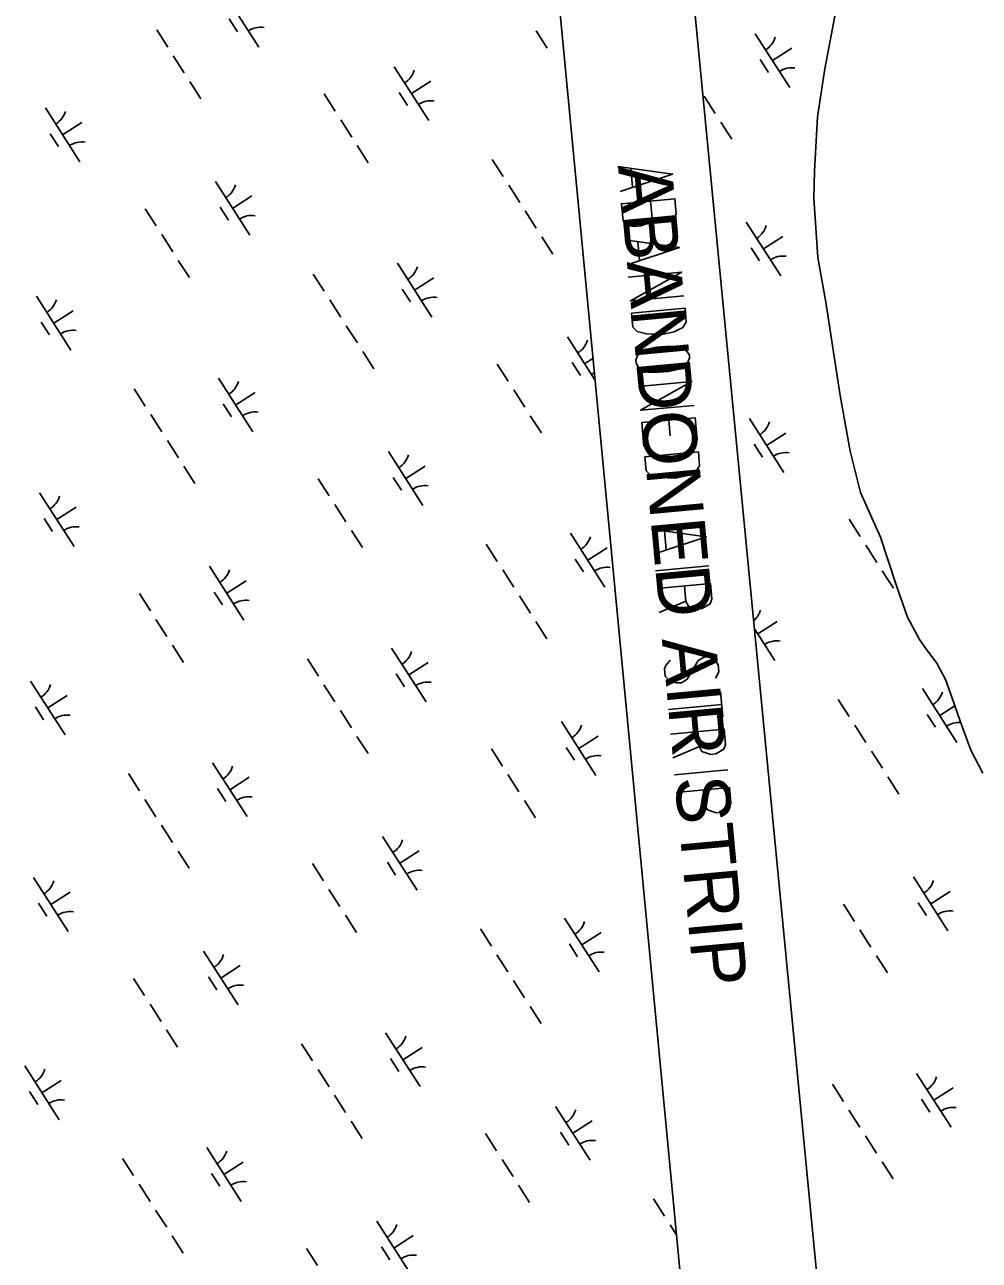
# Model space of a CAD drawing. Extents: x 3962991 to 3983549, y 181631 to 204078.
# Drawn here: x 3970896 to 3971644, y 193192 to 194158 of the extents above; entities that cross this region are included whole.
import ezdxf

# ---------------------------------------------------------------- set-up
doc = ezdxf.new("R2010")
doc.units = 0
for name, color, linetype in [('V-ANNO-MASK', 7, 'Continuous'), ('V-ANNO-MASK2', 7, 'Continuous'), ('V-BLDG-IDEN', 7, 'Continuous'), ('V-UTIL-LINE', 7, 'Continuous'), ('V-WETL-SWMP', 7, 'Continuous')]:
    doc.layers.add(name, color=color, linetype=linetype)

msp = doc.modelspace()

# ---------------------------------------------------------------- linework, layer by layer
at = {"layer": 'V-ANNO-MASK2'}
for p, q in [((3971372.23, 194031.09), (3971370.85, 194045.91)), ((3971377.55, 193973.7), (3971376.18, 193988.52)), ((3971400.42, 193848.9), (3971401.55, 193836.67)), ((3971398.54, 193747.43), (3971397.17, 193762.25)), ((3971390.1, 193730.99), (3971431.92, 193734.87)), ((3971413.88, 193707.34), (3971393.11, 193698.53)), ((3971441.06, 193636.32), (3971442.87, 193616.79)), ((3971441.98, 193626.44), (3971400.16, 193622.56)), ((3971424.44, 193593.5), (3971403.67, 193584.69)), ((3971404.89, 193571.52), (3971446.71, 193575.4))]:
    msp.add_line(p, q, dxfattribs=at)
for points in [[(3971360.76, 194047.35), (3971403.49, 194041.35), (3971362.57, 194027.83)], [(3971387.43, 194006.88), (3971391.62, 194004.66), (3971396.67, 194003.94), (3971398.31, 194004.1), (3971403.8, 194005.79), (3971406.39, 194010.07), (3971405.28, 194022.06), (3971363.46, 194018.18), (3971364.7, 194004.78), (3971368.02, 194001.29), (3971373.75, 194000.4), (3971378.69, 194000.85), (3971383.49, 194002.72), (3971387.43, 194006.88), (3971386.18, 194020.29)], [(3971366.08, 193989.96), (3971408.82, 193983.96), (3971367.89, 193970.44)], [(3971368.78, 193960.79), (3971410.6, 193964.67), (3971370.51, 193942.21), (3971412.33, 193946.09)], [(3971413.22, 193936.45), (3971414.23, 193925.63), (3971411.63, 193921.35), (3971404.63, 193918.09), (3971395.19, 193916.03), (3971383.2, 193916.34), (3971375.72, 193918.26), (3971372.41, 193921.75), (3971371.4, 193932.57), (3971413.22, 193936.45)], [(3971416.63, 193899.75), (3971416.84, 193897.4), (3971414.91, 193893.19), (3971408.34, 193888.78), (3971400.2, 193887.08), (3971392.63, 193886.38), (3971384.31, 193886.55), (3971377.02, 193889.91), (3971375.02, 193893.52), (3971374.81, 193895.87), (3971376.13, 193899.55), (3971382.67, 193904.19), (3971390.81, 193905.9), (3971398.39, 193906.6), (3971407.04, 193906.45), (3971414.32, 193903.1), (3971416.63, 193899.75)], [(3971376.73, 193875.17), (3971418.55, 193879.05), (3971378.45, 193856.59), (3971420.27, 193860.47)], [(3971422.76, 193833.66), (3971421.16, 193850.83), (3971379.34, 193846.95), (3971381.05, 193828.6)], [(3971423.65, 193824.02), (3971424.66, 193813.2), (3971422.06, 193808.92), (3971415.06, 193805.66), (3971405.62, 193803.6), (3971393.63, 193803.91), (3971386.15, 193805.83), (3971382.84, 193809.32), (3971381.83, 193820.14), (3971423.65, 193824.02)], [(3971387.07, 193763.69), (3971429.8, 193757.69), (3971388.88, 193744.16)], [(3971391.39, 193717.11), (3971433.21, 193720.99), (3971434.32, 193709), (3971433, 193705.32), (3971426.7, 193701.65), (3971422.75, 193701.28), (3971415.9, 193703.49), (3971413.91, 193707.1), (3971412.79, 193719.1)], [(3971437.07, 193647.1), (3971439.6, 193652.08), (3971439.1, 193657.49), (3971435.68, 193662.15), (3971430.21, 193663.78), (3971428.24, 193663.6), (3971423.52, 193660.79), (3971414.9, 193646.23), (3971410.51, 193643.45), (3971406.54, 193643.32), (3971401.07, 193644.94), (3971397.74, 193648.67), (3971397.21, 193654.31), (3971398.29, 193657.02), (3971401.56, 193661.12)], [(3971401.95, 193603.27), (3971443.77, 193607.15), (3971444.88, 193595.16), (3971443.56, 193591.47), (3971437.26, 193587.81), (3971433.31, 193587.44), (3971426.46, 193589.65), (3971424.47, 193593.26), (3971423.35, 193605.26)], [(3971406.18, 193557.64), (3971448, 193561.52), (3971449.11, 193549.52), (3971447.79, 193545.84), (3971441.49, 193542.18), (3971437.54, 193541.81), (3971430.69, 193544.02), (3971428.7, 193547.63), (3971427.59, 193559.63)]]:
    msp.add_lwpolyline(points, dxfattribs=at)
at = {"layer": 'V-UTIL-LINE'}
msp.add_lwpolyline([(3971431.82, 192946), (3971223.32, 195133.51), (3971175.62, 195133.63), (3971163.24, 195322.1), (3971307.97, 195337.9), (3971537.6, 192961.32), (3971431.82, 192946)], dxfattribs=at)
at = {"layer": 'V-WETL-SWMP'}
for p, q in [((3971052.67, 194182.91), (3971079.66, 194140.81)), ((3971056.43, 194162.75), (3971062.91, 194152.64)), ((3970999.75, 194154.23), (3971008.38, 194140.76)), ((3971296.73, 194153.43), (3971305.37, 194139.96)), ((3971468.18, 194151.19), (3971495.16, 194109.09)), ((3971481.67, 194130.14), (3971496.83, 194139.85)), ((3971012.7, 194134.02), (3971021.34, 194120.55)), ((3971471.94, 194131.03), (3971478.42, 194120.92)), ((3971185.7, 194125.36), (3971212.68, 194083.27)), ((3971025.65, 194113.82), (3971034.29, 194100.35)), ((3971199.19, 194104.32), (3971214.34, 194114.03)), ((3971130.79, 194104.07), (3971139.43, 194090.6)), ((3971189.46, 194105.2), (3971195.93, 194095.1)), ((3971428.2, 194102.3), (3971436.84, 194088.83)), ((3970912.64, 194093.13), (3970939.63, 194051.04)), ((3970926.14, 194072.09), (3970941.29, 194081.8)), ((3971143.75, 194083.86), (3971152.38, 194070.39)), ((3971441.16, 194082.1), (3971449.79, 194068.63)), ((3970916.4, 194072.97), (3970922.88, 194062.87)), ((3971156.7, 194063.66), (3971165.33, 194050.19)), ((3971262.27, 194052.94), (3971270.9, 194039.47)), ((3971045.67, 194035.59), (3971072.65, 193993.5)), ((3971275.22, 194032.73), (3971283.86, 194019.26)), ((3971059.16, 194014.54), (3971074.31, 194024.26)), ((3970990.76, 194014.29), (3970999.4, 194000.82)), ((3971049.43, 194015.43), (3971055.9, 194005.33)), ((3971288.17, 194012.53), (3971296.81, 193999.06)), ((3971461.17, 194003.87), (3971488.16, 193961.78)), ((3971003.71, 193994.09), (3971012.35, 193980.62)), ((3971301.13, 193992.32), (3971309.76, 193978.86)), ((3971474.66, 193982.82), (3971489.82, 193992.54)), ((3971464.93, 193983.71), (3971471.41, 193973.61)), ((3971016.67, 193973.88), (3971025.3, 193960.41)), ((3971188.12, 193971.64), (3971215.1, 193929.55)), ((3971122.24, 193963.16), (3971130.87, 193949.7)), ((3971201.61, 193950.59), (3971216.76, 193960.31)), ((3970905.64, 193945.82), (3970932.62, 193903.72)), ((3971191.88, 193951.48), (3971198.35, 193941.38)), ((3971135.19, 193942.96), (3971143.82, 193929.49)), ((3970919.13, 193924.77), (3970934.28, 193934.48)), ((3970909.39, 193925.66), (3970915.87, 193915.55)), ((3971148.14, 193922.76), (3971156.78, 193909.29)), ((3971321.14, 193914.1), (3971342.76, 193880.37)), ((3971161.09, 193902.55), (3971169.73, 193889.08)), ((3971334.63, 193893.05), (3971341.16, 193897.23)), ((3971266.24, 193892.8), (3971274.87, 193879.33)), ((3971324.9, 193893.94), (3971331.38, 193883.84)), ((3971048.08, 193881.87), (3971075.07, 193839.77)), ((3970982.2, 193873.39), (3970990.84, 193859.92)), ((3971061.58, 193860.82), (3971076.73, 193870.53)), ((3971279.19, 193872.6), (3971287.82, 193859.13)), ((3971051.84, 193861.71), (3971058.32, 193851.6)), ((3970995.16, 193853.19), (3971003.79, 193839.72)), ((3971292.14, 193852.39), (3971300.78, 193838.92)), ((3971463.59, 193850.15), (3971490.57, 193808.05)), ((3971008.11, 193832.98), (3971016.75, 193819.51)), ((3971467.35, 193829.99), (3971473.83, 193819.88)), ((3971477.08, 193829.1), (3971492.24, 193838.81)), ((3971181.11, 193824.32), (3971208.09, 193782.23)), ((3971021.06, 193812.78), (3971029.7, 193799.31)), ((3971194.6, 193803.28), (3971209.75, 193812.99)), ((3971126.2, 193803.03), (3971134.84, 193789.56)), ((3971184.87, 193804.16), (3971191.34, 193794.06)), ((3970908.05, 193792.09), (3970935.04, 193750)), ((3971139.16, 193782.82), (3971147.79, 193769.35)), ((3970911.81, 193771.93), (3970918.29, 193761.83)), ((3970921.55, 193771.05), (3970936.7, 193780.76)), ((3971541.71, 193771.31), (3971550.34, 193757.84)), ((3971152.11, 193762.62), (3971160.74, 193749.15)), ((3971323.56, 193760.37), (3971350.54, 193718.28)), ((3971257.68, 193751.9), (3971266.31, 193738.43)), ((3971337.05, 193739.33), (3971352.2, 193749.04)), ((3971554.66, 193751.1), (3971563.3, 193737.63)), ((3971041.08, 193734.55), (3971068.06, 193692.46)), ((3971327.32, 193740.21), (3971333.79, 193730.11)), ((3971054.57, 193713.5), (3971069.72, 193723.22)), ((3971270.63, 193731.69), (3971279.27, 193718.22)), ((3971567.61, 193730.9), (3971576.25, 193717.43)), ((3971044.84, 193714.39), (3971051.31, 193704.29)), ((3970986.17, 193713.25), (3970994.81, 193699.78)), ((3971283.58, 193711.49), (3971292.22, 193698.02)), ((3970999.12, 193693.05), (3971007.76, 193679.58)), ((3971296.54, 193691.28), (3971305.17, 193677.82)), ((3971467.62, 193685.62), (3971483.57, 193660.74)), ((3971470.07, 193681.78), (3971485.23, 193691.5)), ((3971012.08, 193672.84), (3971020.71, 193659.37)), ((3971183.53, 193670.6), (3971210.51, 193628.51)), ((3971117.65, 193662.12), (3971126.28, 193648.66)), ((3971197.02, 193649.55), (3971212.17, 193659.27)), ((3971187.29, 193650.44), (3971193.76, 193640.34)), ((3970901.05, 193644.78), (3970928.03, 193602.68)), ((3971130.6, 193641.92), (3971139.23, 193628.45)), ((3971599.03, 193638.88), (3971626.02, 193596.79)), ((3970914.54, 193623.73), (3970929.69, 193633.44)), ((3971533.15, 193630.41), (3971541.79, 193616.94)), ((3970904.8, 193624.62), (3970911.28, 193614.52)), ((3971143.55, 193621.72), (3971152.19, 193608.25)), ((3971602.79, 193618.72), (3971609.27, 193608.62)), ((3971612.52, 193617.83), (3971624.35, 193625.41)), ((3971316.55, 193613.06), (3971343.54, 193570.96)), ((3971546.1, 193610.2), (3971554.74, 193596.73)), ((3971156.5, 193601.51), (3971165.14, 193588.04)), ((3971330.04, 193592.01), (3971345.2, 193601.73)), ((3971261.65, 193591.76), (3971270.28, 193578.29)), ((3971320.31, 193592.9), (3971326.79, 193582.8)), ((3971559.06, 193590), (3971567.69, 193576.53)), ((3971043.49, 193580.83), (3971070.48, 193538.73)), ((3970977.61, 193572.35), (3970986.25, 193558.88)), ((3971056.99, 193559.78), (3971072.14, 193569.49)), ((3971274.6, 193571.56), (3971283.23, 193558.09)), ((3971572.01, 193569.79), (3971580.64, 193556.32)), ((3971047.25, 193560.67), (3971053.73, 193550.56)), ((3970990.57, 193552.15), (3970999.2, 193538.68)), ((3971287.55, 193551.35), (3971296.19, 193537.88)), ((3971003.52, 193531.94), (3971012.15, 193518.47)), ((3971176.52, 193523.28), (3971203.5, 193481.19)), ((3971016.47, 193511.74), (3971025.11, 193498.27)), ((3971190.01, 193502.24), (3971205.16, 193511.95)), ((3971121.61, 193501.99), (3971130.25, 193488.52)), ((3971180.28, 193503.12), (3971186.75, 193493.02)), ((3970903.46, 193491.05), (3970930.45, 193448.96)), ((3971592.02, 193491.56), (3971619.01, 193449.47)), ((3971134.57, 193481.78), (3971143.2, 193468.31)), ((3970916.96, 193470.01), (3970932.11, 193479.72)), ((3971605.52, 193470.52), (3971620.67, 193480.23)), ((3970907.22, 193470.89), (3970913.7, 193460.79)), ((3971537.12, 193470.27), (3971545.75, 193456.8)), ((3971595.78, 193471.4), (3971602.26, 193461.3)), ((3971147.52, 193461.58), (3971156.15, 193448.11)), ((3971318.97, 193459.33), (3971345.95, 193417.24)), ((3971253.09, 193450.86), (3971261.72, 193437.39)), ((3971332.46, 193438.29), (3971347.61, 193448)), ((3971550.07, 193450.06), (3971558.71, 193436.59)), ((3971036.49, 193433.51), (3971063.47, 193391.42)), ((3971322.73, 193439.17), (3971329.2, 193429.07)), ((3971266.04, 193430.65), (3971274.68, 193417.18)), ((3971563.02, 193429.86), (3971571.66, 193416.39)), ((3971049.98, 193412.46), (3971065.13, 193422.18)), ((3970981.58, 193412.21), (3970990.22, 193398.74)), ((3971040.25, 193413.35), (3971046.72, 193403.25)), ((3971278.99, 193410.45), (3971287.63, 193396.98)), ((3970994.53, 193392.01), (3971003.17, 193378.54)), ((3971291.95, 193390.24), (3971300.58, 193376.78)), ((3971007.49, 193371.8), (3971016.12, 193358.33)), ((3971178.94, 193369.56), (3971205.92, 193327.47)), ((3971113.06, 193361.08), (3971121.69, 193347.62)), ((3971192.43, 193348.51), (3971207.58, 193358.23)), ((3971182.7, 193349.4), (3971189.17, 193339.3)), ((3970896.46, 193343.74), (3970923.44, 193301.64)), ((3971126.01, 193340.88), (3971134.64, 193327.41)), ((3971594.44, 193337.84), (3971621.43, 193295.75)), ((3970909.95, 193322.69), (3970925.1, 193332.41)), ((3971528.56, 193329.37), (3971537.2, 193315.9)), ((3970900.21, 193323.58), (3970906.69, 193313.48)), ((3971138.96, 193320.68), (3971147.6, 193307.21)), ((3971598.2, 193317.68), (3971604.68, 193307.58)), ((3971607.93, 193316.79), (3971623.09, 193326.51)), ((3971311.96, 193312.02), (3971338.95, 193269.92)), ((3971541.51, 193309.16), (3971550.15, 193295.69)), ((3971151.91, 193300.47), (3971160.55, 193287)), ((3971325.45, 193290.97), (3971340.61, 193300.69)), ((3971257.06, 193290.72), (3971265.69, 193277.25)), ((3971315.72, 193291.86), (3971322.2, 193281.76)), ((3971554.47, 193288.96), (3971563.1, 193275.49)), ((3971038.9, 193279.79), (3971065.89, 193237.69)), ((3970973.02, 193271.31), (3970981.66, 193257.84)), ((3971270.01, 193270.52), (3971278.64, 193257.05)), ((3971567.42, 193268.75), (3971576.05, 193255.28)), ((3971042.66, 193259.63), (3971049.14, 193249.52)), ((3971052.4, 193258.74), (3971067.55, 193268.45)), ((3970985.98, 193251.11), (3970994.61, 193237.64)), ((3971282.96, 193250.31), (3971291.6, 193236.84)), ((3970998.93, 193230.9), (3971007.56, 193217.43)), ((3971388.53, 193239.59), (3971397.16, 193226.12)), ((3971171.93, 193222.24), (3971198.91, 193180.15)), ((3971011.88, 193210.7), (3971020.52, 193197.23)), ((3971185.42, 193201.2), (3971200.57, 193210.91)), ((3971401.48, 193219.39), (3971406.51, 193211.54)), ((3971117.02, 193200.95), (3971125.66, 193187.48)), ((3971175.69, 193202.08), (3971182.16, 193191.98))]:
    msp.add_line(p, q, dxfattribs=at)
for points in [[(3971530.56, 194164.86), (3971522.58, 194123.67), (3971516.97, 194086.14), (3971514.44, 194043.8), (3971514.08, 194022.64), (3971517.04, 193976.13), (3971523.49, 193941.15), (3971534.62, 193868.15), (3971542.38, 193824.73), (3971550.62, 193792.18), (3971566.13, 193757.31)], [(3971566.13, 193757.31), (3971578.66, 193719.38), (3971587.41, 193694.7), (3971596.68, 193677.28), (3971602.21, 193669.49), (3971610.19, 193658.7), (3971616.99, 193646.09), (3971621.98, 193632.24), (3971628.24, 193614.18), (3971636.97, 193590.71), (3971646.25, 193572.69)]]:
    msp.add_lwpolyline(points, dxfattribs=at)
for centre, start, end in [((3971081.27, 194138.73), 81.89186, 123.43552), ((3971466.96, 194153.52), 301.89187, 343.43553), ((3971184.48, 194127.7), 301.89187, 343.43553), ((3971496.78, 194107.01), 81.89186, 123.43552), ((3970911.43, 194095.47), 301.89187, 343.43553), ((3971214.3, 194081.19), 81.89186, 123.43552), ((3970941.24, 194048.96), 81.89186, 123.43552), ((3971044.45, 194037.92), 301.89187, 343.43553), ((3971074.27, 193991.42), 81.89186, 123.43552), ((3971459.96, 194006.21), 301.89187, 343.43553), ((3971489.77, 193959.7), 81.89186, 123.43552), ((3971186.9, 193973.97), 301.89187, 343.43553), ((3970904.42, 193948.15), 301.89187, 343.43553), ((3971216.72, 193927.47), 81.89186, 123.43552), ((3970934.24, 193901.65), 81.89186, 123.43552), ((3971319.93, 193916.43), 301.89187, 343.43553), ((3971046.87, 193884.2), 301.89187, 343.43553), ((3971349.74, 193869.93), 115.19291, 123.43552), ((3971076.68, 193837.69), 81.89186, 123.43552), ((3971462.37, 193852.48), 301.89187, 343.43553), ((3971179.89, 193826.66), 301.89187, 343.43553), ((3971492.19, 193805.97), 81.89186, 123.43552), ((3971209.71, 193780.15), 81.89186, 123.43552), ((3970906.84, 193794.43), 301.89187, 343.43553), ((3970936.65, 193747.92), 81.89186, 123.43552), ((3971322.34, 193762.71), 301.89187, 343.43553), ((3971352.16, 193716.2), 81.89186, 123.43552), ((3971039.86, 193736.89), 301.89187, 343.43553), ((3971069.68, 193690.38), 81.89186, 123.43552), ((3971455.37, 193705.17), 311.33931, 343.43553), ((3971485.18, 193658.66), 81.89186, 123.43552), ((3971182.31, 193672.93), 301.89187, 343.43553), ((3970899.83, 193647.11), 301.89187, 343.43553), ((3971212.13, 193626.43), 81.89186, 123.43552), ((3971597.82, 193641.21), 301.89187, 343.43553), ((3970929.65, 193600.61), 81.89186, 123.43552), ((3971315.34, 193615.39), 301.89187, 343.43553), ((3971627.63, 193594.71), 85.71748, 123.43552), ((3971042.28, 193583.16), 301.89187, 343.43553), ((3971345.15, 193568.89), 81.89186, 123.43552), ((3971072.09, 193536.65), 81.89186, 123.43552), ((3971175.3, 193525.62), 301.89187, 343.43553), ((3971205.12, 193479.11), 81.89186, 123.43552), ((3970902.25, 193493.39), 301.89187, 343.43553), ((3971590.81, 193493.9), 301.89187, 343.43553), ((3970932.06, 193446.88), 81.89186, 123.43552), ((3971620.62, 193447.39), 81.89186, 123.43552), ((3971317.75, 193461.67), 301.89187, 343.43553), ((3971035.27, 193435.85), 301.89187, 343.43553), ((3971347.57, 193415.16), 81.89186, 123.43552), ((3971065.09, 193389.34), 81.89186, 123.43552), ((3971177.72, 193371.89), 301.89187, 343.43553), ((3970895.24, 193346.07), 301.89187, 343.43553), ((3971207.54, 193325.39), 81.89186, 123.43552), ((3971593.23, 193340.17), 301.89187, 343.43553), ((3970925.06, 193299.57), 81.89186, 123.43552), ((3971310.75, 193314.35), 301.89187, 343.43553), ((3971623.04, 193293.67), 81.89186, 123.43552), ((3971340.56, 193267.85), 81.89186, 123.43552), ((3971037.69, 193282.12), 301.89187, 343.43553), ((3971067.5, 193235.61), 81.89186, 123.43552), ((3971170.71, 193224.58), 301.89187, 343.43553), ((3971200.53, 193178.07), 81.89186, 123.43552)]:
    msp.add_arc(centre, 17.62, start, end, dxfattribs=at)

# ---------------------------------------------------------------- texts
at = {"layer": 'V-ANNO-MASK'}
msp.add_text('ABANDONED AIR STRIP', height=41.9999, rotation=275.29965, dxfattribs=at).set_placement((3971360.76, 194047.35))
at = {"layer": 'V-BLDG-IDEN'}
msp.add_text('ABANDONED AIR STRIP', height=41.9999, rotation=275.29965, dxfattribs=at).set_placement((3971360.76, 194047.35))

doc.saveas('drawing.dxf')
